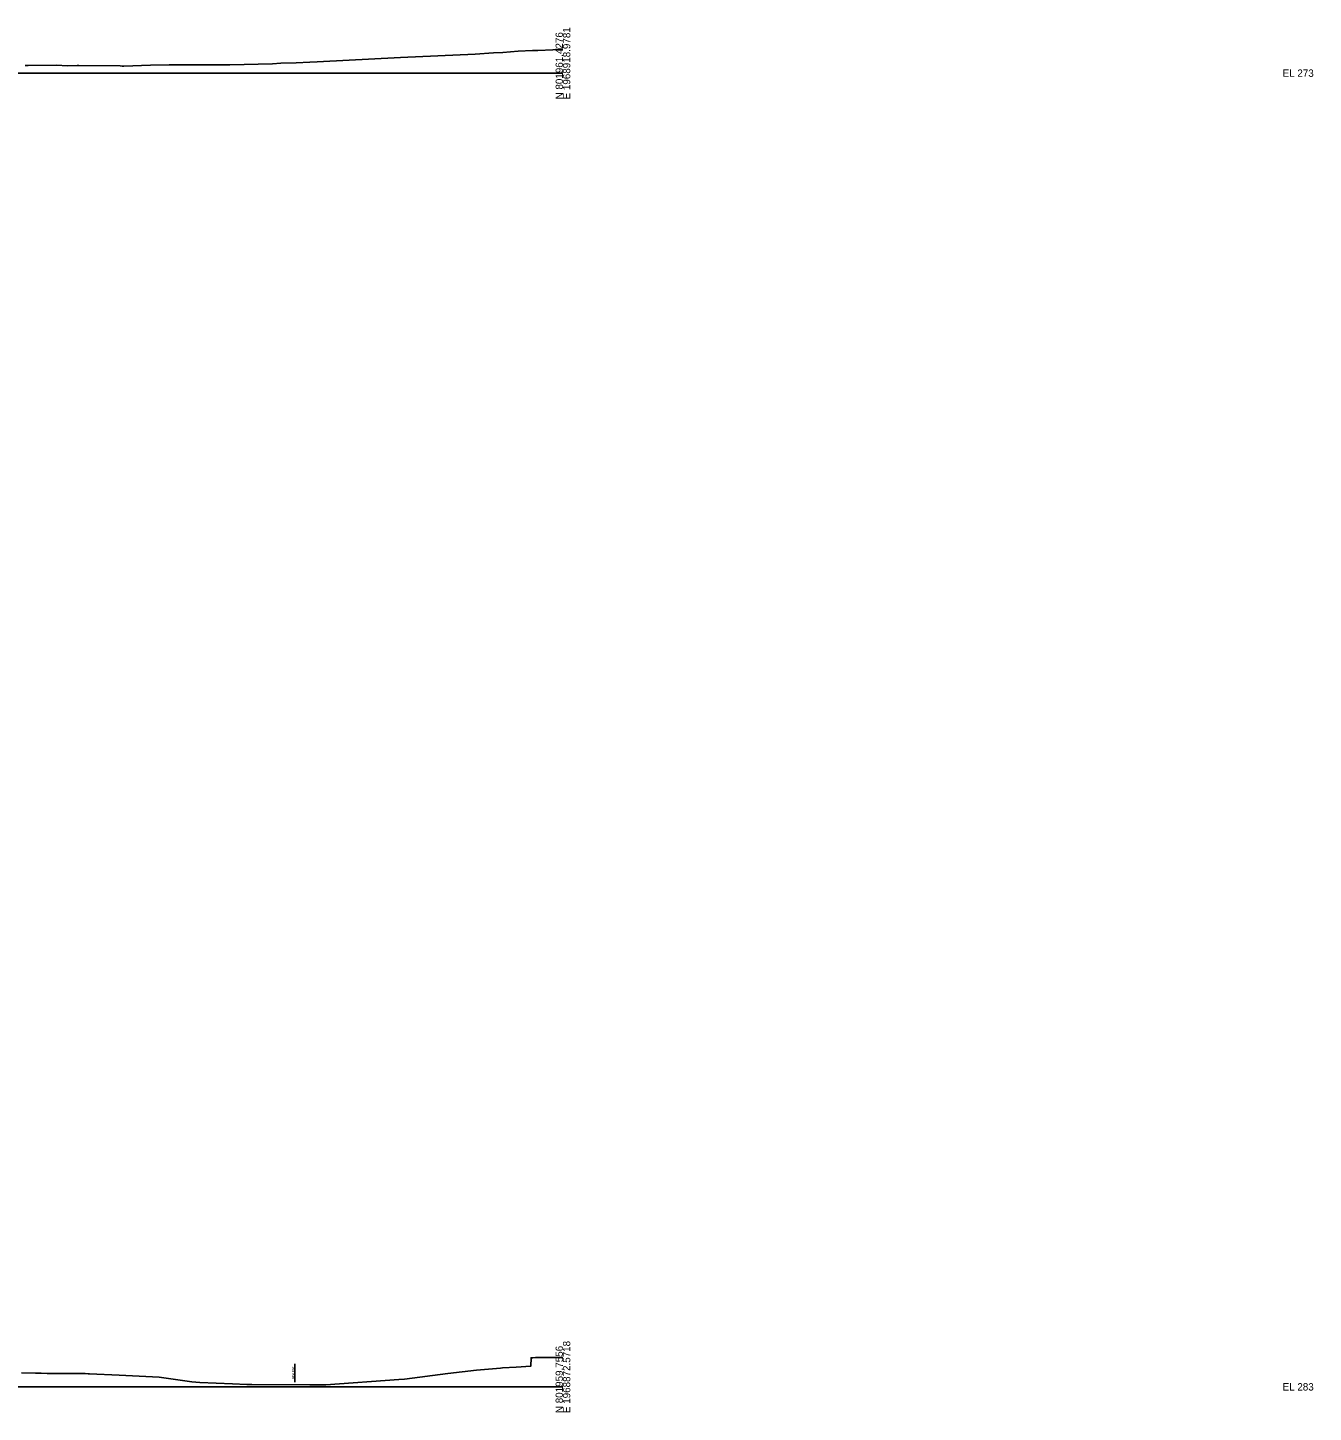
# Model space of a CAD drawing. Extents: x -4026 to 9638, y -10 to 19609.
# Drawn here: x 5496 to 5986, y 6490 to 7017 of the extents above; entities that cross this region are included whole.
import ezdxf

# ---------------------------------------------------------------- set-up
doc = ezdxf.new("R2010")
doc.units = 0
for name, color, linetype in [('RD_GPK_XS_Cell', 7, 'Continuous'), ('RD_XS_ExGround', 7, 'Continuous'), ('RD_XS_NewRW', 7, 'Continuous')]:
    doc.layers.add(name, color=color, linetype=linetype)

msp = doc.modelspace()

# ---------------------------------------------------------------- linework, layer by layer
at = {"layer": 'RD_GPK_XS_Cell'}
for p, q in [((5350, 7000), (5700, 7000)), ((5350, 6500), (5700, 6500))]:
    msp.add_line(p, q, dxfattribs=at)
at = {"layer": 'RD_XS_ExGround'}
for points in [[(5495.26, 7002.97), (5496.35, 7002.91), (5507.31, 7003.03), (5511.28, 7002.77), (5515.11, 7002.97), (5515.7, 7002.94), (5531.44, 7002.73), (5532.15, 7002.72), (5532.81, 7002.72), (5542.98, 7003.01), (5550.03, 7003.13), (5554.95, 7003.2), (5571.4, 7003.2), (5572.23, 7003.18), (5572.65, 7003.2), (5573.16, 7003.19), (5589.42, 7003.56), (5592.56, 7003.77), (5598.39, 7003.9), (5603.59, 7004.12), (5606.37, 7004.25), (5638.19, 7005.9), (5666.58, 7007.18), (5673.58, 7007.69), (5677.18, 7007.92), (5682.92, 7008.32), (5688.38, 7008.6), (5689.39, 7008.65), (5690.5, 7008.6), (5696.16, 7008.91), (5698.19, 7009.08), (5700, 7009.09)], [(5493.88, 6505.29), (5499.16, 6505.19), (5500.43, 6505.18), (5501.39, 6505.17), (5503.61, 6505.05), (5507.44, 6505.13), (5513.48, 6505.07), (5516.33, 6505.05), (5518.06, 6505.02), (5519.29, 6505.01), (5519.79, 6505), (5531.08, 6504.44), (5546.22, 6503.69), (5558.7, 6501.89), (5561.75, 6501.59), (5574.25, 6501.1), (5579.65, 6500.9), (5581.6, 6500.89), (5603.61, 6500.74), (5609.68, 6500.82), (5637.57, 6502.79), (5639.74, 6502.94), (5656.24, 6505.09), (5667.15, 6506.31), (5676.23, 6507.14), (5677.03, 6507.22), (5682.22, 6507.48), (5687.75, 6507.86), (5687.86, 6511.08), (5688.57, 6511.08), (5689.54, 6511.23), (5700, 6511.23)]]:
    msp.add_lwpolyline(points, dxfattribs=at)
at = {"layer": 'RD_XS_NewRW'}
msp.add_line((5597.87, 6501.78), (5597.87, 6508.78), dxfattribs=at)

# ---------------------------------------------------------------- texts
at = {"layer": 'RD_GPK_XS_Cell'}
for s, p in [('N 801961.4276', (5700, 6990)), ('E 1968918.9781', (5702.8, 6990)), ('N 801959.7556', (5700, 6490)), ('E 1968872.5718', (5702.8, 6490))]:
    msp.add_text(s, height=2.8, rotation=90, dxfattribs=at).set_placement(p)
for s, p in [('EL 273', (5974, 6998.6)), ('EL 283', (5974, 6498.6))]:
    msp.add_text(s, height=2.8, dxfattribs=at).set_placement(p)
at = {"layer": 'RD_XS_NewRW'}
msp.add_text('NEW R/W ', height=0.75, rotation=90, dxfattribs=at).set_placement((5597.62, 6502.92))

doc.saveas('drawing.dxf')
